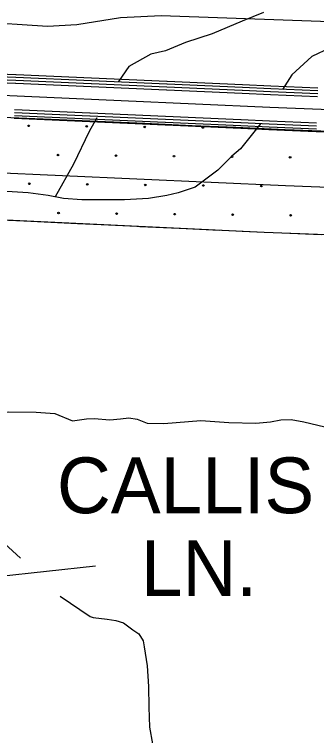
# Model space of a CAD drawing. Extents: x 1788175 to 1969470, y 584502 to 738744.
# Drawn here: x 1854355 to 1856358, y 669843 to 674627 of the extents above; entities that cross this region are included whole.
import ezdxf

# ---------------------------------------------------------------- set-up
doc = ezdxf.new("R2010")
doc.units = 0
for name, color, linetype in [('DESIGN - EROSION CONTROL - Devices', 7, 'Continuous'), ('DESIGN - ROW - Right-of-Way and Easement Labels', 7, 'Continuous'), ('DESIGN - SCRATCH - User 1', 7, 'Continuous'), ('DESIGN - TRANSPORTATION - Text', 7, 'Continuous'), ('SURVEY - CENTERLINE - Preliminary', 7, 'Continuous'), ('SURVEY - CONTOURS - Index with Text', 7, 'Continuous'), ('SURVEY - DRAINAGE - Area Shapes', 7, 'Continuous'), ('SURVEY - VEGETATION - Features with Text', 7, 'Continuous')]:
    doc.layers.add(name, color=color, linetype=linetype)

msp = doc.modelspace()

# ---------------------------------------------------------------- linework, layer by layer
at = {"layer": 'DESIGN - EROSION CONTROL - Devices'}
for centre in [(1854450, 673888), (1854834.6, 673884.3), (1855219.1, 673880.5), (1855603.7, 673876.8), (1854644.2, 673693.8), (1855028.7, 673690.1), (1855413.3, 673686.4), (1855797.8, 673682.6), (1856182.4, 673678.9), (1854453.7, 673503.4), (1854838.3, 673499.7), (1855222.8, 673496), (1855607.4, 673492.2), (1855992, 673488.5), (1854647.9, 673309.3), (1855032.4, 673305.6), (1855417, 673301.8), (1855801.5, 673298.1), (1856186.1, 673294.4)]:
    msp.add_circle(centre, 5.28, dxfattribs=at)
msp.add_arc((1855988.2, 673873.1), 5.28, 230.1433, 304.8243, dxfattribs=at)
at = {"layer": 'DESIGN - ROW - Right-of-Way and Easement Labels'}
msp.add_line((1853857.8, 670856.5), (1854893.8, 670969.1), dxfattribs=at)
at = {"layer": 'DESIGN - SCRATCH - User 1'}
for points in [[(1859437.3, 673751), (1858520.7, 673776), (1857829.8, 673795), (1857781.4, 673796.9), (1857306.9, 673815.8), (1856857.8, 673833.7), (1856150.2, 673861.7), (1855823.8, 673876.1), (1855534, 673888.4), (1855220.4, 673902.4), (1854854.5, 673918.6), (1854651.6, 673927.5), (1854332.7, 673941.6), (1853715.4, 673968.1)], [(1853618.2, 673294.5), (1856009.9, 673181.7), (1859540.8, 673050.8)]]:
    msp.add_lwpolyline(points, dxfattribs=at)
at = {"layer": 'DESIGN - TRANSPORTATION - Text'}
for points in [[(1856006.3, 674639), (1855863.9, 674581.5), (1855666.9, 674497.1), (1855488.7, 674440.9), (1855357.4, 674384.6), (1855258.9, 674363.5), (1855113.5, 674281.4), (1855045, 674182.5)], [(1857104.3, 674426.8), (1856712.7, 674443.2), (1856560.3, 674432.6), (1856447.7, 674404.5), (1856325.8, 674348.2), (1856194.5, 674226.3), (1856132, 674128.5)], [(1854901, 673940.1), (1854850.9, 673849.9), (1854747.7, 673634.2), (1854626, 673417.9)], [(1855985.6, 673900.5), (1855853.6, 673734.3), (1855797.3, 673687.4), (1855703.5, 673593.6), (1855553.4, 673481.1), (1855440.9, 673443.5), (1855365.8, 673424.8), (1855243.9, 673406), (1855084.4, 673396.7), (1854934.4, 673396.7), (1854803.1, 673396.7), (1854681.1, 673406), (1854578, 673424.8), (1854446.6, 673443.5), (1854306, 673452.9), (1854146.5, 673462.3), (1853912, 673462.3), (1853780.7, 673462.3), (1853546.2, 673462.3), (1853377.4, 673471.7), (1853273.1, 673466.6), (1853132.3, 673422), (1853079.1, 673387.5)], [(1854229.1, 671987.5), (1854317.2, 671991.3), (1854499, 671989.1), (1854622.7, 671979.6), (1854740, 671930.1), (1854834.1, 671945), (1854884, 671946.4), (1854987.8, 671937.1), (1855057.8, 671944.3), (1855113.9, 671951.6), (1855169.7, 671942.9), (1855235.3, 671916.1), (1855345.1, 671912.8), (1855591.1, 671933.8), (1855776.8, 671919.5), (1855954.5, 671915.4), (1856052.5, 671924.2), (1856120.6, 671937.4), (1856188.6, 671940.6), (1856274.3, 671923.5), (1856459.5, 671879.2)], [(1854100, 671281.8), (1854124.4, 671267), (1854209.3, 671187.9), (1854396.2, 671020.8)], [(1854658.4, 670767.8), (1854659.1, 670767.3), (1854857.6, 670632.3), (1854877.5, 670625.3), (1854969.3, 670614.2), (1855027.1, 670605.5), (1855078.9, 670590.8), (1855140.3, 670544.1), (1855180.8, 670518), (1855207.9, 670471.3)], [(1855207.7, 670472.1), (1855214.8, 670431), (1855235.2, 670306.7), (1855243.4, 670168.5), (1855245.7, 670032.3), (1855250.1, 669898.1), (1855270.7, 669787.8)]]:
    msp.add_lwpolyline(points, dxfattribs=at)
at = {"layer": 'SURVEY - CENTERLINE - Preliminary'}
for points in [[(1848777.1, 674303.8), (1848960.6, 674309), (1849340.2, 674304.6), (1850709.8, 674241.7), (1854076.1, 674099.5), (1856048.7, 674012.5), (1857863.8, 673940.2)], [(1854364, 674187.9), (1854080.5, 674200.4), (1853864.3, 674209.6)], [(1854364.9, 674207.9), (1854081.3, 674220.4), (1853865.2, 674229.5)], [(1854365.7, 674225.4), (1854082.1, 674237.9), (1853865.9, 674247)], [(1854865.3, 674185.8), (1854365.8, 674207.9)], [(1854866.1, 674203.3), (1854366.6, 674225.3)], [(1854363.1, 674167.7), (1854079.6, 674180.2), (1853863.5, 674189.3)], [(1854863.6, 674145.6), (1854364, 674167.6)], [(1854864.5, 674165.9), (1854364.9, 674187.9)], [(1855364.9, 674143.8), (1854865.4, 674165.8)], [(1855365.8, 674163.8), (1854866.2, 674185.8)], [(1855366.5, 674181.3), (1854867, 674203.3)], [(1855866.2, 674141.7), (1855366.7, 674163.7)], [(1855867, 674159.2), (1855367.4, 674181.2)], [(1855364, 674123.5), (1854864.5, 674145.6)], [(1855864.4, 674101.5), (1855364.9, 674123.5)], [(1855865.3, 674121.7), (1855365.8, 674143.8)], [(1856365.4, 674101), (1856053, 674113.5), (1855866.2, 674121.7)], [(1856366.1, 674121), (1856053.8, 674133.4), (1855867.1, 674141.7)], [(1856366.8, 674138.5), (1856054.6, 674150.9), (1855867.9, 674159.2)], [(1856364.5, 674080.7), (1856052.1, 674093.2), (1855865.3, 674101.4)], [(1854855.9, 673971.3), (1854356.4, 673993.4)], [(1854855.9, 673951), (1854356.4, 673973)], [(1855356.3, 673949.3), (1854856.8, 673971.3)], [(1854854.2, 673913.6), (1854354.7, 673935.6)], [(1854855, 673931.1), (1854355.5, 673953.1)], [(1855355.4, 673909), (1854855.9, 673931)], [(1855356.3, 673929), (1854856.8, 673951)], [(1855856.7, 673927.2), (1855357.2, 673949.2)], [(1855856.7, 673906.9), (1855357.2, 673928.9)], [(1856357.6, 673906.4), (1856044.8, 673918.9), (1855857.6, 673927.2)], [(1855354.7, 673891.5), (1854855.1, 673913.5)], [(1855855.1, 673869.4), (1855355.6, 673891.5)], [(1855855.9, 673886.9), (1855356.3, 673908.9)], [(1856356.9, 673866.2), (1856043.1, 673878.7), (1855856.8, 673886.9)], [(1856357.7, 673886.1), (1856044, 673898.6), (1855857.7, 673906.9)], [(1856356.2, 673848.7), (1856042.4, 673861.2), (1855856, 673869.4)], [(1856856.7, 673828.7), (1856357.1, 673848.6)]]:
    msp.add_lwpolyline(points, dxfattribs=at)
at = {"layer": 'SURVEY - CONTOURS - Index with Text'}
msp.add_lwpolyline([(1854101.5, 674579.1), (1854575.6, 674550.1), (1854769.6, 674560.9), (1855057.8, 674605.5), (1855327.7, 674620.2), (1856633.8, 674572.3), (1858360.4, 674402.2), (1858479.5, 674411.7), (1858624.6, 674411.7), (1858759, 674426.8)], dxfattribs=at)
at = {"layer": 'SURVEY - DRAINAGE - Area Shapes'}
msp.add_lwpolyline([(1853204.4, 673661.4), (1854179.4, 673580.1), (1856152.2, 673493.1), (1857967.5, 673420.8)], dxfattribs=at)
at = {"layer": 'SURVEY - VEGETATION - Features with Text'}
for points in [[(1853418.5, 673305.8), (1856009.9, 673181.7), (1859540.8, 673050.8), (1862403, 672939.3), (1863145.5, 672883.7), (1863253.4, 672877.7), (1863451.3, 672871.7), (1863542, 672858.2), (1863606.3, 672836.7)], [(1854095.7, 673273.4), (1854359.4, 673260.7)], [(1854509.3, 673253.6), (1854773, 673240.9)], [(1854773, 673240.9), (1855036.7, 673228.3)], [(1855186.5, 673221.1), (1855450.2, 673208.5)], [(1855450.2, 673208.5), (1855713.9, 673195.9)], [(1855863.7, 673188.7), (1856009.9, 673181.7), (1856127.5, 673177.4)], [(1856127.5, 673177.4), (1856391.3, 673167.6)]]:
    msp.add_lwpolyline(points, dxfattribs=at)

# ---------------------------------------------------------------- texts
at = {"layer": 'DESIGN - ROW - Right-of-Way and Easement Labels'}
for s, p in [('CALLIS', (1854637, 671318)), ('LN.', (1855193.3, 670769.1))]:
    msp.add_text(s, height=370, dxfattribs=at).set_placement(p)

doc.saveas('drawing.dxf')
